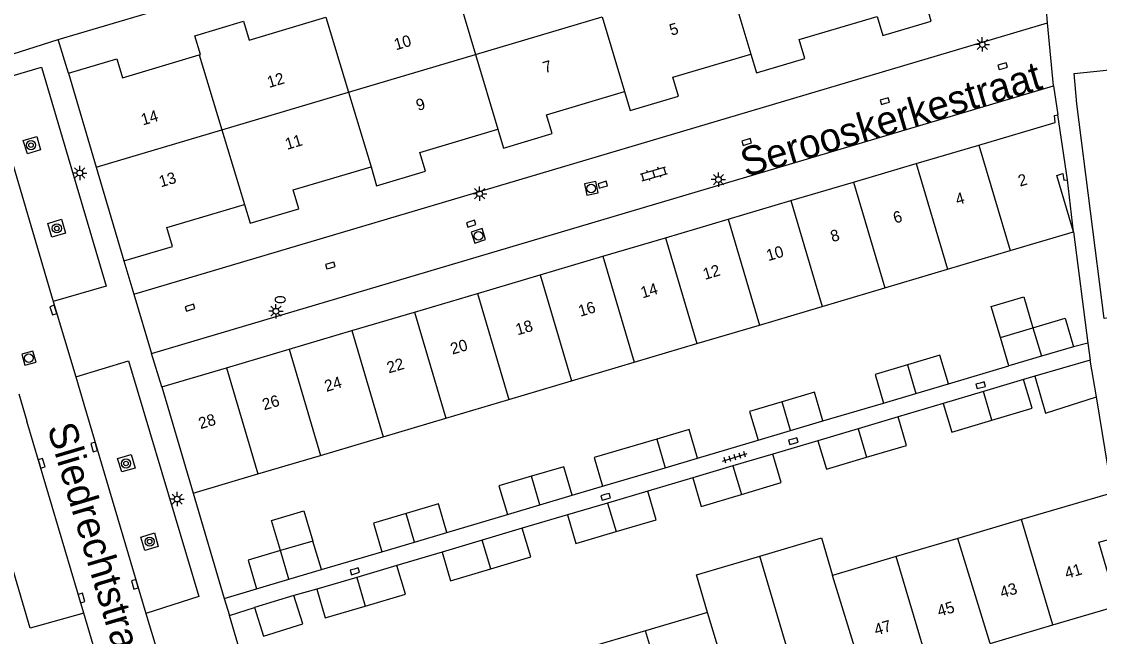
# Model space of a CAD drawing. Extents: x 125000 to 129004, y 397500 to 399008.
# Drawn here: x 126716 to 126810, y 398902.5 to 398956.1 of the extents above; entities that cross this region are included whole.
import ezdxf

# ---------------------------------------------------------------- set-up
doc = ezdxf.new("R2010")
doc.units = 0
for name, color, linetype in [('gg-afsc-erfafscheiding', 7, 'Continuous'), ('gg-afsc-muur', 7, 'Continuous'), ('gg-anno-huisnummerreeks BGT', 7, 'Continuous'), ('gg-anno-openbare ruimte label', 7, 'Continuous'), ('gg-bbg-bijgebouw', 7, 'Continuous'), ('gg-bbg-gedigitaliseerde bebouwing', 7, 'Continuous'), ('gg-bbg-gedigitaliseerde bijgebouw', 7, 'Continuous'), ('gg-bbg-hoofdgebouw', 7, 'Continuous'), ('gg-bbg-luifel en loopbrug', 7, 'Continuous'), ('gg-bbg-tussenscheiding', 7, 'Continuous'), ('gg-knt-verharding', 7, 'Continuous'), ('gg-knt-verharding nz', 7, 'Continuous'), ('gt-grn-weggrens', 7, 'Continuous'), ('gt-symb-boom', 7, 'Continuous'), ('gt-symb-brandkraan', 7, 'Continuous'), ('gt-symb-klinker verharding', 7, 'Continuous'), ('gt-symb-kolk', 7, 'Continuous'), ('gt-symb-lichtmast', 7, 'Continuous'), ('gt-symb-rioolschacht', 7, 'Continuous'), ('gt-symb-tegel verharding', 7, 'Continuous')]:
    doc.layers.add(name, color=color, linetype=linetype)

# ---------------------------------------------------------------- blocks, each defined once
blk = doc.blocks.new('gt0-LMAST')
at = {"layer": 'gt-symb-lichtmast'}
for p, q in [((-0.182, 0.173), (-0.447, 0.438)), ((-0.005, 0.246), (-0.005, 0.621)), ((0.172, 0.173), (0.437, 0.438)), ((-0.255, -0.004), (-0.63, -0.004)), ((-0.182, -0.181), (-0.447, -0.446)), ((-0.005, -0.254), (-0.005, -0.629)), ((0.437, -0.446), (0.172, -0.181)), ((0.245, -0.004), (0.62, -0.004))]:
    blk.add_line(p, q, dxfattribs=at)
blk.add_circle((-0.005, -0.004), 0.25, dxfattribs=at)
blk = doc.blocks.new('gt0-KOLK')
at = {"layer": 'gt-symb-kolk'}
blk.add_lwpolyline([(0, 0), (0.375, 0), (0.375, 0.4), (-0.375, 0.4), (-0.375, 0), (0, 0)], dxfattribs=at)
blk = doc.blocks.new('gt0-KL1')
at = {"layer": 'gt-symb-klinker verharding'}
for p, q in [((-1.15, 0.3), (1.15, 0.3)), ((-1, -0.3), (-1, 0.3)), ((-0.5, 0.3), (-0.5, 0.45)), ((0, -0.3), (0, 0.3)), ((0.5, 0.3), (0.5, 0.45)), ((1, -0.3), (1, 0.3)), ((-1.15, -0.3), (1.15, -0.3)), ((-0.5, -0.45), (-0.5, -0.3)), ((0.5, -0.45), (0.5, -0.3))]:
    blk.add_line(p, q, dxfattribs=at)
blk = doc.blocks.new('gt0-BOOM')
at = {"layer": 'gt-symb-boom'}
for radius in [0.4, 0.2]:
    blk.add_circle((0, 0), radius, dxfattribs=at)
blk = doc.blocks.new('gt0-BR')
at = {"layer": 'gt-symb-brandkraan'}
for centre, radius, start, end in [((-0.244, 0), 0.206, 107.56694, 252.43307), ((0.599, -2.664), 3, 106.89205, 107.56694), ((0, -0.691), 0.938, 73.10799, 106.89205), ((-0.599, -2.664), 3, 72.43309, 73.10799), ((0.244, 0), 0.206, 287.56695, 72.43309), ((0.599, 2.664), 3, 252.43307, 253.10797), ((0, 0.691), 0.938, 253.10797, 286.89206), ((-0.599, 2.664), 3, 286.89206, 287.56695)]:
    blk.add_arc(centre, radius, start, end, dxfattribs=at)
blk = doc.blocks.new('gt0-RS')
at = {"layer": 'gt-symb-rioolschacht'}
blk.add_lwpolyline([(-0.5, -0.5), (0.5, -0.5), (0.5, 0.5), (-0.5, 0.5)], close=True, dxfattribs=at)
blk.add_circle((0, 0), 0.375, dxfattribs=at)
blk = doc.blocks.new('gt0-TEG1')
at = {"layer": 'gt-symb-tegel verharding'}
for p, q in [((-1.125, 0), (1.125, 0)), ((-0.9, -0.25), (-0.9, 0.25)), ((-0.45, -0.25), (-0.45, 0.25)), ((0, -0.25), (0, 0.25)), ((0.45, -0.25), (0.45, 0.25)), ((0.9, -0.25), (0.9, 0.25))]:
    blk.add_line(p, q, dxfattribs=at)

msp = doc.modelspace()

# ---------------------------------------------------------------- linework, layer by layer
at = {"layer": 'gg-afsc-erfafscheiding'}
for p, q in [((126796.804, 398924.479), (126802.078, 398926.047)), ((126804.34, 398925.134), (126803.363, 398924.851)), ((126785.874, 398921.249), (126791.15, 398922.806)), ((126796.351, 398922.755), (126792.424, 398921.602)), ((126774.936, 398917.994), (126780.22, 398919.573)), ((126785.432, 398919.525), (126781.49, 398918.359)), ((126774.525, 398916.286), (126770.59, 398915.127)), ((126764.014, 398914.763), (126766.647, 398915.55)), ((126753.083, 398911.524), (126758.359, 398913.088)), ((126763.595, 398913.054), (126759.653, 398911.889)), ((126742.137, 398908.281), (126747.422, 398909.842)), ((126752.663, 398909.804), (126748.725, 398908.635)), ((126741.733, 398906.568), (126739.745, 398906.036))]:
    msp.add_line(p, q, dxfattribs=at)
at = {"layer": 'gg-afsc-muur'}
for p, q in [((126807.723, 398937.736), (126808.98, 398928.037)), ((126808.98, 398928.037), (126807.721, 398927.715)), ((126810.998, 398915.536), (126809.717, 398923.338)), ((126730.96, 398914.949), (126733.663, 398905.769)), ((126733.663, 398905.769), (126736.485, 398906.606)), ((126734.137, 398904.294), (126736.312, 398904.969)), ((126737.417, 398893.202), (126734.137, 398904.294))]:
    msp.add_line(p, q, dxfattribs=at)
at = {"layer": 'gg-bbg-bijgebouw'}
for p, q in [((126801.344, 398928.53), (126804.179, 398929.368)), ((126802.078, 398926.047), (126801.344, 398928.53)), ((126807.721, 398927.715), (126804.914, 398926.885)), ((126804.914, 398926.885), (126802.078, 398926.047)), ((126793.979, 398923.643), (126796.804, 398924.479)), ((126803.363, 398924.851), (126799.866, 398923.806)), ((126791.15, 398922.806), (126793.979, 398923.643)), ((126799.866, 398923.806), (126796.351, 398922.755)), ((126792.424, 398921.602), (126788.935, 398920.566)), ((126783.053, 398920.413), (126785.874, 398921.249)), ((126774.936, 398917.994), (126774.201, 398920.488)), ((126780.22, 398919.573), (126783.053, 398920.413)), ((126788.935, 398920.566), (126785.432, 398919.525)), ((126781.49, 398918.359), (126778.026, 398917.328)), ((126778.026, 398917.328), (126774.525, 398916.286)), ((126770.59, 398915.127), (126767.095, 398914.091)), ((126761.188, 398913.926), (126764.014, 398914.763)), ((126767.095, 398914.091), (126763.595, 398913.054)), ((126758.359, 398913.088), (126761.188, 398913.926)), ((126750.259, 398910.685), (126753.083, 398911.524)), ((126759.653, 398911.889), (126756.166, 398910.849)), ((126741.398, 398910.774), (126738.574, 398909.937)), ((126742.137, 398908.281), (126741.398, 398910.774)), ((126747.422, 398909.842), (126750.259, 398910.685)), ((126756.166, 398910.849), (126752.663, 398909.804)), ((126748.725, 398908.635), (126745.231, 398907.602)), ((126736.485, 398906.606), (126739.313, 398907.444)), ((126739.313, 398907.444), (126742.137, 398908.281)), ((126745.231, 398907.602), (126741.733, 398906.568)), ((126739.745, 398906.036), (126736.312, 398904.969))]:
    msp.add_line(p, q, dxfattribs=at)
for points in [[(126804.179, 398929.368), (126806.986, 398930.198), (126807.721, 398927.715)], [(126796.804, 398924.479), (126796.066, 398926.972), (126793.242, 398926.136)], [(126793.242, 398926.136), (126790.412, 398925.299), (126791.15, 398922.806)], [(126800.61, 398921.311), (126804.109, 398922.356), (126803.363, 398924.851)], [(126785.874, 398921.249), (126785.135, 398923.742), (126782.315, 398922.906)], [(126782.315, 398922.906), (126779.481, 398922.066), (126780.22, 398919.573)], [(126796.351, 398922.755), (126797.096, 398920.261), (126800.61, 398921.311)], [(126789.678, 398918.074), (126793.164, 398919.11), (126792.424, 398921.602)], [(126785.432, 398919.525), (126786.172, 398917.033), (126789.678, 398918.074)], [(126778.765, 398914.835), (126782.232, 398915.867), (126781.49, 398918.359)], [(126764.014, 398914.763), (126763.276, 398917.256), (126760.451, 398916.419)], [(126760.451, 398916.419), (126757.621, 398915.581), (126758.359, 398913.088)], [(126774.525, 398916.286), (126775.267, 398913.794), (126778.765, 398914.835)], [(126767.834, 398911.598), (126771.329, 398912.634), (126770.59, 398915.127)], [(126753.083, 398911.524), (126752.342, 398914.016), (126749.517, 398913.177)], [(126749.517, 398913.177), (126746.681, 398912.334), (126747.422, 398909.842)], [(126763.595, 398913.054), (126764.334, 398910.561), (126767.834, 398911.598)], [(126756.904, 398908.355), (126760.396, 398909.397), (126759.653, 398911.889)], [(126738.574, 398909.937), (126735.746, 398909.099), (126736.485, 398906.606)], [(126752.663, 398909.804), (126753.406, 398907.312), (126756.904, 398908.355)], [(126745.969, 398905.109), (126749.462, 398906.142), (126748.725, 398908.635)], [(126741.733, 398906.568), (126742.47, 398904.075), (126745.969, 398905.109)], [(126736.312, 398904.969), (126737.083, 398902.486), (126740.517, 398903.553), (126739.745, 398906.036)]]:
    msp.add_lwpolyline(points, dxfattribs=at)
at = {"layer": 'gg-bbg-gedigitaliseerde bebouwing'}
for p, q in [((126810.725, 398914.876), (126803.191, 398912.649)), ((126803.191, 398912.649), (126797.645, 398911.009)), ((126797.645, 398911.009), (126792.259, 398909.416)), ((126792.259, 398909.416), (126786.713, 398907.777)), ((126775.802, 398904.551), (126770.398, 398902.953)), ((126770.398, 398902.953), (126764.839, 398901.309))]:
    msp.add_line(p, q, dxfattribs=at)
for points in [[(126780.363, 398909.456), (126785.746, 398911.048), (126786.713, 398907.777)], [(126775.802, 398904.551), (126774.835, 398907.821), (126780.363, 398909.456)]]:
    msp.add_lwpolyline(points, dxfattribs=at)
at = {"layer": 'gg-bbg-gedigitaliseerde bijgebouw'}
for p, q in [((126774.201, 398920.488), (126771.387, 398919.658)), ((126772.126, 398917.165), (126774.936, 398917.994)), ((126766.647, 398915.55), (126772.126, 398917.165))]:
    msp.add_line(p, q, dxfattribs=at)
msp.add_lwpolyline([(126771.387, 398919.658), (126765.911, 398918.044), (126766.647, 398915.55)], dxfattribs=at)
at = {"layer": 'gg-bbg-hoofdgebouw'}
for p, q in [((126720.082, 398951.554), (126722.504, 398943.374)), ((126807.191, 398942.251), (126806.362, 398947.917)), ((126794.012, 398943.682), (126799.477, 398945.298)), ((126722.504, 398943.374), (126724.921, 398935.208)), ((126788.546, 398942.064), (126794.012, 398943.682)), ((126783.081, 398940.448), (126788.546, 398942.064)), ((126777.614, 398938.83), (126783.081, 398940.448)), ((126772.149, 398937.213), (126777.614, 398938.83)), ((126802.188, 398936.093), (126807.723, 398937.736)), ((126766.683, 398935.596), (126772.149, 398937.213)), ((126796.724, 398934.471), (126802.188, 398936.093)), ((126761.217, 398933.979), (126766.683, 398935.596)), ((126755.751, 398932.362), (126761.217, 398933.979)), ((126791.259, 398932.849), (126796.724, 398934.471)), ((126785.795, 398931.227), (126791.259, 398932.849)), ((126750.266, 398930.739), (126755.751, 398932.362)), ((126780.331, 398929.605), (126785.795, 398931.227)), ((126744.8, 398929.122), (126750.266, 398930.739)), ((126739.335, 398927.505), (126744.8, 398929.122)), ((126774.866, 398927.982), (126780.331, 398929.605)), ((126733.869, 398925.888), (126739.335, 398927.505)), ((126769.402, 398926.361), (126774.866, 398927.982)), ((126763.938, 398924.739), (126769.402, 398926.361)), ((126728.231, 398924.22), (126733.869, 398925.888)), ((126758.473, 398923.116), (126763.938, 398924.739)), ((126728.231, 398924.22), (126730.96, 398914.949)), ((126752.99, 398921.489), (126758.473, 398923.116)), ((126747.526, 398919.867), (126752.99, 398921.489)), ((126742.061, 398918.244), (126747.526, 398919.867)), ((126736.597, 398916.622), (126742.061, 398918.244)), ((126730.96, 398914.949), (126736.597, 398916.622)), ((126800.464, 398901.843), (126805.928, 398903.464))]:
    msp.add_line(p, q, dxfattribs=at)
for points in [[(126790.588, 398956.493), (126791.078, 398954.844), (126795.315, 398956.104), (126794.838, 398957.753), (126801.646, 398959.752)], [(126731.491, 398953.152), (126731.585, 398953.18), (126731.096, 398954.822), (126735.347, 398956.082), (126735.833, 398954.443), (126742.514, 398956.431)], [(126779.579, 398953.229), (126780.067, 398951.58), (126784.28, 398952.827), (126783.792, 398954.487), (126790.588, 398956.493)], [(126720.082, 398951.554), (126724.313, 398952.806), (126724.798, 398951.166), (126731.491, 398953.152)], [(126768.566, 398949.958), (126769.054, 398948.309), (126773.277, 398949.558), (126772.789, 398951.207), (126779.579, 398953.229)], [(126757.534, 398946.684), (126758.022, 398945.035), (126762.258, 398946.289), (126761.77, 398947.938), (126768.566, 398949.958)], [(126799.477, 398945.298), (126806.131, 398947.267), (126806.066, 398947.857), (126806.362, 398947.917)], [(126746.468, 398943.402), (126746.954, 398941.752), (126751.204, 398943.005), (126750.718, 398944.655), (126757.534, 398946.684)], [(126735.442, 398940.121), (126735.932, 398938.472), (126740.165, 398939.73), (126739.675, 398941.379), (126746.468, 398943.402)], [(126807.723, 398937.736), (126806.266, 398942.639), (126806.775, 398942.815), (126806.867, 398942.222), (126807.191, 398942.251)], [(126724.921, 398935.208), (126729.15, 398936.453), (126728.664, 398938.103), (126735.442, 398940.121)], [(126805.928, 398903.464), (126811.558, 398905.135), (126809.92, 398910.668), (126811.413, 398911.087), (126811.499, 398910.559), (126811.809, 398910.581)]]:
    msp.add_lwpolyline(points, dxfattribs=at)
at = {"layer": 'gg-bbg-luifel en loopbrug'}
for p, q in [((126809.178, 398926.553), (126804.34, 398925.134)), ((126809.717, 398923.338), (126809.178, 398926.553))]:
    msp.add_line(p, q, dxfattribs=at)
for points in [[(126801.344, 398928.53), (126800.55, 398931.217), (126803.385, 398932.055), (126804.179, 398929.368)], [(126804.34, 398925.134), (126805.288, 398921.935), (126809.717, 398923.338)], [(126738.574, 398909.937), (126737.792, 398912.575), (126740.616, 398913.412), (126741.398, 398910.774)]]:
    msp.add_lwpolyline(points, dxfattribs=at)
at = {"layer": 'gg-bbg-tussenscheiding'}
for p, q in [((126753.641, 398959.721), (126755.59, 398953.193)), ((126777.635, 398959.735), (126779.579, 398953.229)), ((126742.514, 398956.431), (126744.496, 398949.901)), ((126755.59, 398953.193), (126766.617, 398956.465)), ((126766.617, 398956.465), (126768.566, 398949.958)), ((126731.491, 398953.152), (126733.469, 398946.628)), ((126744.496, 398949.901), (126755.59, 398953.193)), ((126755.59, 398953.193), (126757.534, 398946.684)), ((126733.469, 398946.628), (126744.496, 398949.901)), ((126744.496, 398949.901), (126746.468, 398943.402)), ((126722.504, 398943.374), (126733.469, 398946.628)), ((126733.469, 398946.628), (126735.442, 398940.121)), ((126799.477, 398945.298), (126802.188, 398936.093)), ((126794.012, 398943.682), (126796.724, 398934.471)), ((126788.546, 398942.064), (126791.259, 398932.849)), ((126783.081, 398940.448), (126785.795, 398931.227)), ((126777.614, 398938.83), (126780.331, 398929.605)), ((126772.149, 398937.213), (126774.866, 398927.982)), ((126766.683, 398935.596), (126769.402, 398926.361)), ((126761.217, 398933.979), (126763.938, 398924.739)), ((126755.751, 398932.362), (126758.473, 398923.116)), ((126750.266, 398930.739), (126752.99, 398921.489)), ((126744.8, 398929.122), (126747.526, 398919.867)), ((126804.179, 398929.368), (126804.914, 398926.885)), ((126739.335, 398927.505), (126742.061, 398918.244)), ((126733.869, 398925.888), (126736.597, 398916.622)), ((126793.242, 398926.136), (126793.979, 398923.643)), ((126800.61, 398921.311), (126799.866, 398923.806)), ((126783.053, 398920.413), (126782.315, 398922.906)), ((126771.387, 398919.658), (126772.126, 398917.165)), ((126788.935, 398920.566), (126789.678, 398918.074)), ((126778.026, 398917.328), (126778.765, 398914.835)), ((126761.188, 398913.926), (126760.451, 398916.419)), ((126767.095, 398914.091), (126767.834, 398911.598)), ((126750.259, 398910.685), (126749.517, 398913.177)), ((126805.928, 398903.464), (126803.191, 398912.649)), ((126756.904, 398908.355), (126756.166, 398910.849)), ((126800.464, 398901.843), (126797.645, 398911.009)), ((126739.313, 398907.444), (126738.574, 398909.937)), ((126784.062, 398896.975), (126780.363, 398909.456)), ((126795, 398900.221), (126792.259, 398909.416)), ((126745.231, 398907.602), (126745.969, 398905.109)), ((126789.535, 398898.599), (126786.713, 398907.777)), ((126778.602, 398895.355), (126775.802, 398904.551)), ((126773.132, 398893.732), (126770.398, 398902.953))]:
    msp.add_line(p, q, dxfattribs=at)
at = {"layer": 'gg-knt-verharding'}
for p, q in [((126719.186, 398954.488), (126803.405, 398979.463)), ((126805.459, 398955.951), (126805.188, 398959.032)), ((126725.783, 398932.291), (126805.459, 398955.951)), ((126720.082, 398951.554), (126719.186, 398954.488)), ((126727.339, 398927.131), (126805.983, 398950.454)), ((126805.983, 398950.454), (126806.362, 398947.917)), ((126724.921, 398935.208), (126725.783, 398932.291)), ((126718.741, 398931.662), (126720.716, 398925.088)), ((126808.98, 398928.037), (126809.178, 398926.553)), ((126728.231, 398924.22), (126727.339, 398927.131)), ((126733.663, 398905.769), (126734.137, 398904.294)), ((126722.616, 398900.438), (126721.419, 398904.476)), ((126726.841, 398904.473), (126727.895, 398900.913))]:
    msp.add_line(p, q, dxfattribs=at)
for points in [[(126713.098, 398950.725), (126717.739, 398952.082), (126723.382, 398933.002), (126718.741, 398931.662)], [(126808.02, 398948.893), (126807.784, 398951.534), (126812.552, 398952.029)], [(126815.188, 398930.824), (126810.383, 398930.174), (126808.02, 398948.893)], [(126717.337, 398946.042), (126717.654, 398944.876), (126716.512, 398944.543), (126716.148, 398945.7), (126717.337, 398946.042)], [(126719.485, 398938.832), (126719.824, 398937.611), (126718.639, 398937.263), (126718.286, 398938.45), (126719.485, 398938.832)], [(126720.716, 398925.088), (126725.329, 398926.483), (126726.085, 398923.971)], [(126726.085, 398923.971), (126731.461, 398905.94), (126726.841, 398904.473)], [(126721.419, 398904.476), (126716.75, 398903.182), (126711.83, 398919.82)], [(126725.898, 398917.125), (126724.738, 398916.797), (126724.374, 398917.974), (126725.559, 398918.322), (126725.898, 398917.125)], [(126727.905, 398910.301), (126726.744, 398909.948), (126726.396, 398911.119), (126727.601, 398911.485), (126727.905, 398910.301)]]:
    msp.add_lwpolyline(points, dxfattribs=at)
at = {"layer": 'gg-knt-verharding nz'}
for p, q in [((126713.098, 398950.725), (126718.741, 398931.662)), ((126720.716, 398925.088), (126721.428, 398922.72)), ((126715.749, 398923.611), (126716.446, 398921.234)), ((126721.428, 398922.72), (126726.841, 398904.473)), ((126721.419, 398904.476), (126716.446, 398921.234))]:
    msp.add_line(p, q, dxfattribs=at)
at = {"layer": 'gt-grn-weggrens'}
for p, q in [((126805.983, 398950.454), (126805.459, 398955.951)), ((126712.633, 398952.416), (126719.186, 398954.488)), ((126807.723, 398937.736), (126807.191, 398942.251)), ((126725.783, 398932.291), (126727.339, 398927.131))]:
    msp.add_line(p, q, dxfattribs=at)

# ---------------------------------------------------------------- block references
at = {"layer": 'gt-symb-boom'}
for p in [(126716.821, 398945.289), (126719.076, 398938.03), (126725.105, 398917.537), (126727.168, 398910.726)]:
    msp.add_blockref('gt0-BOOM', p, dxfattribs=at)
at = {"layer": 'gt-symb-brandkraan'}
msp.add_blockref('gt0-BR', (126738.55, 398931.817), dxfattribs=at)
at = {"layer": 'gt-symb-klinker verharding', "rotation": 16.551136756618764}
msp.add_blockref('gt0-KL1', (126771.137, 398942.783), dxfattribs=at)
at = {"layer": 'gt-symb-kolk'}
for p, rotation in [((126801.59, 398951.982), 16.551136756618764), ((126791.324, 398948.932), 16.732160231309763), ((126779.274, 398945.368), 17.330108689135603), ((126766.73, 398941.646), 16.31519324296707), ((126755.257, 398938.251), 16.732160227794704), ((126742.975, 398934.599), 16.02410965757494), ((126718.967, 398930.967), 108.00007459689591), ((126730.739, 398930.927), 17.637715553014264), ((126799.57, 398924.549), -165.04643524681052), ((126783.222, 398919.668), -163.26783977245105), ((126722.515, 398919.039), 106.44128049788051), ((126717.556, 398917.496), -73.50377577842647), ((126766.864, 398914.829), -164.33789365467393), ((126745, 398908.33), -163.6848067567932), ((126726.072, 398907.057), 106.49622422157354), ((126721.032, 398905.753), -73.1416012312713)]:
    msp.add_blockref('gt0-KOLK', p, dxfattribs=dict(at, rotation=rotation))
at = {"layer": 'gt-symb-lichtmast'}
for p in [(126799.772, 398954.066), (126721.073, 398942.862), (126776.761, 398942.286), (126755.94, 398941.06), (126738.182, 398930.812), (126729.562, 398914.433)]:
    msp.add_blockref('gt0-LMAST', p, dxfattribs=at)
at = {"layer": 'gt-symb-rioolschacht'}
for p, rotation in [((126765.67, 398941.518), 101.71452521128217), ((126755.831, 398937.386), 107.94556305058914), ((126716.636, 398926.716), -73.73979529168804)]:
    msp.add_blockref('gt0-RS', p, dxfattribs=dict(at, rotation=rotation))
at = {"layer": 'gt-symb-tegel verharding', "rotation": 16.858398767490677}
msp.add_blockref('gt0-TEG1', (126778.197, 398918.072), dxfattribs=at)

# ---------------------------------------------------------------- texts
at = {"layer": 'gg-anno-huisnummerreeks BGT'}
for s, rotation, p in [('5', 16.6, (126772.651, 398954.818)), ('10', 16.4, (126748.638, 398953.552)), ('7', 16.6, (126761.624, 398951.546)), ('12', 16.6, (126737.577, 398950.267)), ('9', 16.6, (126750.568, 398948.262)), ('14', 16.5, (126726.576, 398947)), ('11', 16.6, (126739.146, 398944.873)), ('13', 16.6, (126728.145, 398941.6)), ('2', 16.5, (126803.051, 398941.663)), ('4', 16.5, (126797.592, 398940.049)), ('6', 16.5, (126792.163, 398938.442)), ('8', 16.5, (126786.696, 398936.825)), ('10', 16.5, (126781.106, 398935.17)), ('12', 16.5, (126775.575, 398933.534)), ('14', 16.5, (126770.139, 398931.925)), ('16', 16.5, (126764.708, 398930.319)), ('18', 16.5, (126759.242, 398928.702)), ('20', 16.5, (126753.558, 398927.02)), ('22', 16.5, (126748.017, 398925.381)), ('24', 16.5, (126742.581, 398923.773)), ('26', 16.5, (126737.15, 398922.166)), ('28', 16.5, (126731.598, 398920.523)), ('41', 16.6, (126807.122, 398907.469)), ('43', 16.5, (126801.473, 398905.794)), ('45', 16.6, (126796.008, 398904.171)), ('47', 16.6, (126790.505, 398902.537))]:
    msp.add_text(s, height=1, rotation=rotation, dxfattribs=at).set_placement(p)
at = {"layer": 'gg-anno-openbare ruimte label'}
for s, rotation, p in [('Serooskerkestraat', 16.6, (126779.137, 398942.496)), ('Sliedrechtstraat', 286.6, (126718.215, 398920.673))]:
    msp.add_text(s, height=2.5, rotation=rotation, dxfattribs=at).set_placement(p)

doc.saveas('drawing.dxf')
